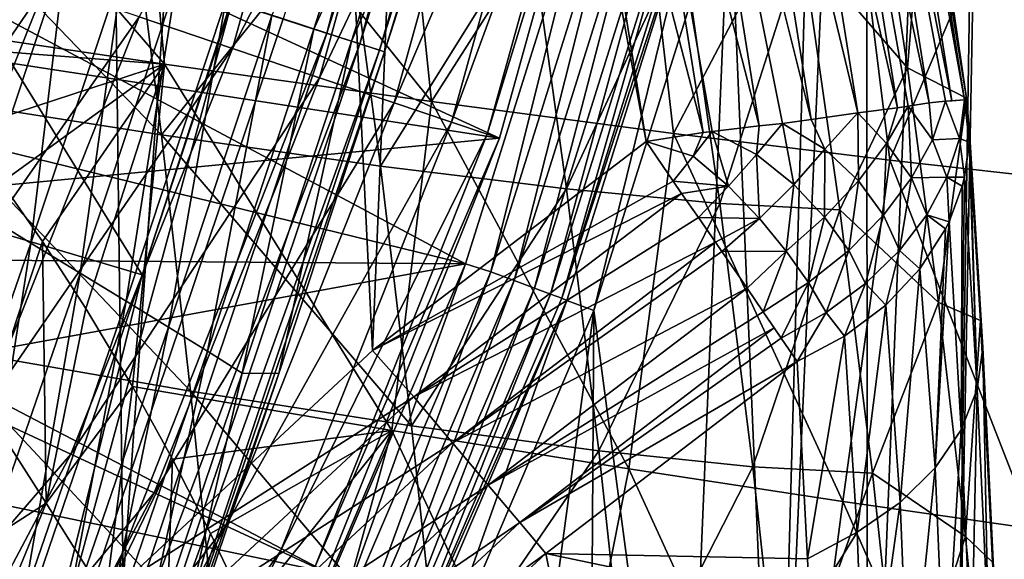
# Model space of a CAD drawing. Header units: metres. Extents: x -25 to 25, y -125 to 22.
# Tile 530 of 552: x 16.72 to 21.29, y -8.33 to -5.83. Entities that reach past the tile are written whole.
import ezdxf

# ---------------------------------------------------------------- set-up
doc = ezdxf.new("R2010")
doc.units = ezdxf.units.M
doc.layers.add('solid_500465_01', color=7, linetype='CONTINUOUS')

msp = doc.modelspace()

# ---------------------------------------------------------------- linework, layer by layer
at = {"layer": 'solid_500465_01'}
for points in [[(16.153421, -9.634692, 3.5), (17.048012, 4.230071, 3.5), (16.02803, 6.74766, 3.5)], [(21.31069, 5.873079), (20.654087, -10.450512), (20.648144, -1.04473)], [(21.31069, 5.873079), (21.050611, -10.635806), (20.654087, -10.450512)], [(21.31069, 5.873079), (21.358633, 5.738719), (21.050611, -10.635806)], [(21.358633, 5.738719), (21.40584, -10.884295), (21.050611, -10.635806)], [(16.153421, -9.634692, 3.5), (17.204086, -8.443789, 3.5), (17.048012, 4.230071, 3.5)], [(17.204086, -8.443789, 3.5), (17.916731, 1.651341, 3.5), (17.048012, 4.230071, 3.5)], [(17.204086, -8.443789, 3.5), (18.360912, -7.36732, 3.5), (17.916731, 1.651341, 3.5)], [(18.360912, -7.36732, 3.5), (18.625162, -0.972686, 3.5), (17.916731, 1.651341, 3.5)], [(18.360912, -7.36732, 3.5), (19.628696, -6.399317, 3.5), (18.625162, -0.972686, 3.5)], [(19.628696, -6.399317, 3.5), (19.179216, -3.600245, 3.5), (18.625162, -0.972686, 3.5)], [(20.234377, -10.338587), (20.435833, -3.13319), (20.648144, -1.04473)], [(20.654087, -10.450512), (20.234377, -10.338587), (20.648144, -1.04473)], [(17.945881, -5.830972, 92.751945), (18.148813, -5.896909, 92.584671), (19.21163, -1.78994, 92.753555)], [(18.148813, -5.896909, 92.584671), (19.418556, -1.85311, 92.585922), (19.21163, -1.78994, 92.753555)], [(18.148813, -5.896909, 92.584671), (18.301554, -5.946537, 92.366226), (19.418556, -1.85311, 92.585922)], [(18.301554, -5.946537, 92.366226), (19.574268, -1.900743, 92.365906), (19.418556, -1.85311, 92.585922)], [(18.301554, -5.946537, 92.366226), (18.392872, -5.976208, 92.112671), (19.574268, -1.900743, 92.365906)], [(18.392872, -5.976208, 92.112671), (19.667099, -1.929271, 92.109962), (19.574268, -1.900743, 92.365906)], [(18.392872, -5.976208, 92.112671), (18.416349, -5.982845, 91.842697), (19.667099, -1.929271, 92.109962)], [(19.667099, -1.929271, 92.109962), (18.416349, -5.982845, 91.842697), (18.894672, -4.4935, 91.842155)], [(20.234377, -10.338587), (20.015066, -5.179925), (20.435833, -3.13319)], [(14.195746, -6.097918, 93.622917), (17.292538, -7.016636, 92.855782), (15.065192, -3.412533, 93.623566)], [(17.292538, -7.016636, 92.855782), (18.117012, -4.478889, 92.855789), (15.065192, -3.412533, 93.623566)], [(20.598642, -3.413528, 4.546139), (20.495693, -3.432564, 4.296871), (21.044899, -6.209873, 4.543399)], [(20.65592, -3.402937, 4.810153), (20.598642, -3.413528, 4.546139), (21.103848, -6.206538, 4.808247)], [(20.598642, -3.413528, 4.546139), (21.044899, -6.209873, 4.543399), (21.103848, -6.206538, 4.808247)], [(20.65592, -3.402937, 4.810153), (21.113289, -6.19878, 5.075973), (20.931267, -4.953776, 5.078601)], [(20.65592, -3.402937, 4.810153), (21.103848, -6.206538, 4.808247), (21.113289, -6.19878, 5.075973)], [(20.350416, -3.459426, 4.070445), (20.167532, -3.493243, 3.874218), (20.794243, -6.242978, 4.068839)], [(20.495693, -3.432564, 4.296871), (20.350416, -3.459426, 4.070445), (20.94002, -6.220536, 4.293976)], [(20.350416, -3.459426, 4.070445), (20.843569, -6.235677, 4.135529), (20.94002, -6.220536, 4.293976)], [(20.350416, -3.459426, 4.070445), (20.794243, -6.242978, 4.068839), (20.843569, -6.235677, 4.135529)], [(20.495693, -3.432564, 4.296871), (21.016844, -6.211384, 4.463595), (21.044899, -6.209873, 4.543399)], [(20.495693, -3.432564, 4.296871), (20.94002, -6.220536, 4.293976), (21.016844, -6.211384, 4.463595)], [(20.167532, -3.493243, 3.874218), (19.95298, -3.532914, 3.714564), (20.609163, -6.265717, 3.872686)], [(20.167532, -3.493243, 3.874218), (20.609163, -6.265717, 3.872686), (20.794243, -6.242978, 4.068839)], [(19.95298, -3.532914, 3.714564), (19.713732, -3.577153, 3.596669), (20.394083, -6.297406, 3.713999)], [(19.95298, -3.532914, 3.714564), (20.394083, -6.297406, 3.713999), (20.609163, -6.265717, 3.872686)], [(19.892397, -6.357546, 3.523952), (19.179216, -3.600245, 3.5), (19.628696, -6.399317, 3.5)], [(19.45756, -3.62452, 3.524365), (19.179216, -3.600245, 3.5), (19.892397, -6.357546, 3.523952)], [(19.713732, -3.577153, 3.596669), (19.45756, -3.62452, 3.524365), (20.152103, -6.326859, 3.59615)], [(19.713732, -3.577153, 3.596669), (20.260599, -6.315, 3.642211), (20.394083, -6.297406, 3.713999)], [(19.713732, -3.577153, 3.596669), (20.152103, -6.326859, 3.59615), (20.260599, -6.315, 3.642211)], [(19.45756, -3.62452, 3.524365), (19.934834, -6.352025, 3.532334), (20.152103, -6.326859, 3.59615)], [(19.45756, -3.62452, 3.524365), (19.892397, -6.357546, 3.523952), (19.934834, -6.352025, 3.532334)], [(17.277906, -5.821605, 1.764998), (17.711157, -5.967584, 1.704139), (18.252542, -4.017689, 1.704139)], [(18.252542, -4.017689, 1.704139), (17.711157, -5.967584, 1.704139), (18.668394, -4.109224, 1.526915)], [(17.711157, -5.967584, 1.704139), (18.114674, -6.103544, 1.526915), (18.668394, -4.109224, 1.526915)], [(18.668394, -4.109224, 1.526915), (18.114674, -6.103544, 1.526915), (19.025208, -4.187765, 1.245427)], [(18.114674, -6.103544, 1.526915), (18.460905, -6.220203, 1.245427), (19.025208, -4.187765, 1.245427)], [(19.025208, -4.187765, 1.245427), (18.460905, -6.220203, 1.245427), (19.298618, -4.247947, 0.878896)], [(18.460905, -6.220203, 1.245427), (18.726204, -6.309593, 0.878896), (19.298618, -4.247947, 0.878896)], [(19.298618, -4.247947, 0.878896), (18.726204, -6.309593, 0.878896), (19.469955, -4.285661, 0.452351)], [(18.726204, -6.309593, 0.878896), (18.89246, -6.365611, 0.452351), (19.469955, -4.285661, 0.452351)], [(19.469955, -4.285661, 0.452351), (18.89246, -6.365611, 0.452351), (19.527302, -4.298648)], [(18.948343, -6.38393), (15.719641, -4.897781), (19.527302, -4.298648)], [(18.89246, -6.365611, 0.452351), (18.948343, -6.38393), (19.527302, -4.298648)], [(15.934351, -4.347867, 37.777985), (16.038872, -5.838333, 37.782082), (17.395914, -6.040992, 34.799591)], [(17.258335, -4.499207, 34.800419), (15.934351, -4.347867, 37.777985), (17.395914, -6.040992, 34.799591)], [(18.562805, -4.393179, 85.392097), (18.088444, -5.878299, 85.395561), (17.893559, -5.815423, 82.236961)], [(18.562805, -4.393179, 85.392097), (18.752005, -4.406535, 88.591301), (18.088444, -5.878299, 85.395561)], [(18.752005, -4.406535, 88.591301), (18.262922, -5.934509, 88.594681), (18.088444, -5.878299, 85.395561)], [(18.752005, -4.406535, 88.591301), (18.894672, -4.4935, 91.842155), (18.262922, -5.934509, 88.594681)], [(17.258335, -4.499207, 34.800419), (17.395914, -6.040992, 34.799591), (18.634214, -6.213162, 31.782885)], [(18.470522, -4.6319, 31.783176), (17.258335, -4.499207, 34.800419), (18.634214, -6.213162, 31.782885)], [(17.292538, -7.016636, 92.855782), (17.707964, -5.752676, 92.855751), (18.117012, -4.478889, 92.855789)], [(18.894672, -4.4935, 91.842155), (18.416349, -5.982845, 91.842697), (18.262922, -5.934509, 88.594681)], [(19.569414, -4.745911, 28.729685), (18.470522, -4.6319, 31.783176), (18.634214, -6.213162, 31.782885)], [(19.569414, -4.745911, 28.729685), (18.634214, -6.213162, 31.782885), (19.755358, -6.361326, 28.729757)], [(20.553539, -4.841162, 25.643385), (19.569414, -4.745911, 28.729685), (19.755358, -6.361326, 28.729757)], [(20.553539, -4.841162, 25.643385), (19.755358, -6.361326, 28.729757), (20.757835, -6.485318, 25.643667)], [(21.421431, -4.917573, 22.527714), (20.553539, -4.841162, 25.643385), (20.757835, -6.485318, 25.643667)], [(18.948343, -6.38393), (15.39484, -5.838656), (15.719641, -4.897781)], [(21.421431, -4.917573, 22.527714), (20.757835, -6.485318, 25.643667), (21.640137, -6.584977, 22.528074)], [(20.352001, -5.492749, 12.11065), (20.675688, -4.969152, 8.58369), (20.839678, -6.05744, 8.586574)], [(20.839678, -6.05744, 8.586574), (20.675688, -4.969152, 8.58369), (20.931267, -4.953776, 5.078601)], [(20.839678, -6.05744, 8.586574), (20.931267, -4.953776, 5.078601), (21.113289, -6.19878, 5.075973)], [(17.381687, -6.368523, 25.966784), (16.217064, -6.18589, 29.345766), (16.082617, -5.01845, 29.359848)], [(17.231995, -5.179569, 25.978111), (17.381687, -6.368523, 25.966784), (16.082617, -5.01845, 29.359848)], [(15.632373, -5.278556, 2), (19.40147, -5.023852, 2), (18.791958, -6.966098, 2)], [(18.908554, -7.002959, 1.984921), (18.791958, -6.966098, 2), (19.40147, -5.023852, 2)], [(19.520018, -5.054083, 1.984921), (18.908554, -7.002959, 1.984921), (19.40147, -5.023852, 2)], [(19.016479, -7.04293, 1.940286), (18.908554, -7.002959, 1.984921), (19.520018, -5.054083, 1.984921)], [(19.631433, -5.08293, 1.940286), (19.016479, -7.04293, 1.940286), (19.520018, -5.054083, 1.984921)], [(19.110859, -7.077885, 1.868816), (19.016479, -7.04293, 1.940286), (19.631433, -5.08293, 1.940286)], [(19.728867, -5.108157, 1.868816), (19.110859, -7.077885, 1.868816), (19.631433, -5.08293, 1.940286)], [(19.185946, -7.105694, 1.774866), (19.110859, -7.077885, 1.868816), (19.728867, -5.108157, 1.868816)], [(19.806379, -5.128227, 1.774866), (19.185946, -7.105694, 1.774866), (19.728867, -5.108157, 1.868816)], [(19.237158, -7.12466, 1.664162), (19.185946, -7.105694, 1.774866), (19.806379, -5.128227, 1.774866)], [(19.859247, -5.141915, 1.664162), (19.237158, -7.12466, 1.664162), (19.806379, -5.128227, 1.774866)], [(19.859247, -5.141915, 1.664162), (19.883574, -5.150953, 1.543578), (19.237158, -7.12466, 1.664162)], [(19.237158, -7.12466, 1.664162), (19.883574, -5.150953, 1.543578), (19.260323, -7.136442, 1.543578)], [(19.260323, -7.136442, 1.543578), (19.883574, -5.150953, 1.543578), (19.386873, -7.182775)], [(19.883574, -5.150953, 1.543578), (20.015066, -5.179925), (19.386873, -7.182775)], [(18.23535, -5.307296, 22.557417), (17.381687, -6.368523, 25.966784), (17.231995, -5.179569, 25.978111)], [(19.799999, -10.3), (19.386873, -7.182775), (20.015066, -5.179925)], [(20.234377, -10.338587), (19.799999, -10.3), (20.015066, -5.179925)], [(15.323942, -6.117633, 2), (15.632373, -5.278556, 2), (18.791958, -6.966098, 2)], [(18.23535, -5.307296, 22.557417), (18.396654, -6.512685, 22.548927), (17.381687, -6.368523, 25.966784)], [(19.090557, -5.401982, 19.1024), (18.396654, -6.512685, 22.548927), (18.23535, -5.307296, 22.557417)], [(16.661728, -5.41684, 66.605972), (16.939831, -5.506949, 69.734352), (16.534752, -6.721776, 69.732681)], [(19.090557, -5.401982, 19.1024), (19.259846, -6.618543, 19.096853), (18.396654, -6.512685, 22.548927)], [(19.796413, -5.463796, 15.618321), (19.259846, -6.618543, 19.096853), (19.090557, -5.401982, 19.1024)], [(19.796413, -5.463796, 15.618321), (19.970085, -6.686138, 15.615849), (19.259846, -6.618543, 19.096853)], [(20.352001, -5.492749, 12.11065), (19.970085, -6.686138, 15.615849), (19.796413, -5.463796, 15.618321)], [(16.939831, -5.506949, 69.734352), (16.777029, -6.86974, 72.858742), (16.534752, -6.721776, 69.732681)], [(16.939831, -5.506949, 69.734352), (17.202206, -5.591905, 72.860756), (16.777029, -6.86974, 72.858742)], [(20.352001, -5.492749, 12.11065), (20.526491, -6.715385, 12.1114), (19.970085, -6.686138, 15.615849)], [(20.352001, -5.492749, 12.11065), (20.839678, -6.05744, 8.586574), (20.526491, -6.715385, 12.1114)], [(16.440552, -5.539467, 1.529227), (15.745255, -7.28453, 1.529227), (16.844507, -5.675575, 1.705337)], [(17.202206, -5.591905, 72.860756), (17.004883, -7.00887, 75.981033), (16.777029, -6.86974, 72.858742)], [(17.202206, -5.591905, 72.860756), (17.448977, -5.67175, 75.983452), (17.004883, -7.00887, 75.981033)], [(15.745255, -7.28453, 1.529227), (16.132126, -7.463516, 1.705337), (16.844507, -5.675575, 1.705337)], [(16.844507, -5.675575, 1.705337), (16.132126, -7.463516, 1.705337), (17.277906, -5.821605, 1.764998)], [(17.448977, -5.67175, 75.983452), (17.218067, -7.139088, 79.101639), (17.004883, -7.00887, 75.981033)], [(17.448977, -5.67175, 75.983452), (17.67988, -5.746403, 79.10453), (17.218067, -7.139088, 79.101639)], [(17.67988, -5.746403, 79.10453), (17.415285, -7.260004, 82.233658), (17.218067, -7.139088, 79.101639)], [(17.67988, -5.746403, 79.10453), (17.893559, -5.815423, 82.236961), (17.415285, -7.260004, 82.233658)], [(16.594578, -9.844183, 92.753113), (17.707964, -5.752676, 92.855751), (17.292538, -7.016636, 92.855782)], [(16.594578, -9.844183, 92.753113), (17.945881, -5.830972, 92.751945), (17.707964, -5.752676, 92.855751)], [(18.948343, -6.38393), (15.014316, -6.757694), (15.39484, -5.838656)], [(17.395914, -6.040992, 34.799591), (16.038872, -5.838333, 37.782082), (16.129972, -5.942753, 37.603954)], [(16.132126, -7.463516, 1.705337), (16.547197, -7.655549, 1.764998), (17.277906, -5.821605, 1.764998)], [(17.277906, -5.821605, 1.764998), (16.547197, -7.655549, 1.764998), (17.711157, -5.967584, 1.704139)], [(16.594578, -9.844183, 92.753113), (18.148813, -5.896909, 92.584671), (17.945881, -5.830972, 92.751945)], [(17.893559, -5.815423, 82.236961), (17.595041, -7.371165, 85.392021), (17.415285, -7.260004, 82.233658)], [(17.893559, -5.815423, 82.236961), (18.088444, -5.878299, 85.395561), (17.595041, -7.371165, 85.392021)], [(18.088444, -5.878299, 85.395561), (17.755798, -7.472093, 88.591217), (17.595041, -7.371165, 85.392021)], [(18.088444, -5.878299, 85.395561), (18.262922, -5.934509, 88.594681), (17.755798, -7.472093, 88.591217)], [(16.594578, -9.844183, 92.753113), (16.799046, -9.91468, 92.585464), (18.148813, -5.896909, 92.584671)], [(16.799046, -9.91468, 92.585464), (18.301554, -5.946537, 92.366226), (18.148813, -5.896909, 92.584671)], [(17.395914, -6.040992, 34.799591), (16.129972, -5.942753, 37.603954), (16.45912, -6.346898, 36.958389)], [(16.547197, -7.655549, 1.764998), (16.962124, -7.847515, 1.704139), (17.711157, -5.967584, 1.704139)], [(16.799046, -9.91468, 92.585464), (16.952896, -9.967631, 92.365524), (18.301554, -5.946537, 92.366226)], [(16.952896, -9.967631, 92.365524), (18.392872, -5.976208, 92.112671), (18.301554, -5.946537, 92.366226)], [(16.952896, -9.967631, 92.365524), (17.044661, -9.999088, 92.109741), (18.392872, -5.976208, 92.112671)], [(17.711157, -5.967584, 1.704139), (16.962124, -7.847515, 1.704139), (18.114674, -6.103544, 1.526915)], [(17.044661, -9.999088, 92.109741), (18.416349, -5.982845, 91.842697), (18.392872, -5.976208, 92.112671)], [(18.262922, -5.934509, 88.594681), (17.926344, -7.473635, 91.842155), (17.755798, -7.472093, 88.591217)], [(18.262922, -5.934509, 88.594681), (18.416349, -5.982845, 91.842697), (17.926344, -7.473635, 91.842155)], [(17.044661, -9.999088, 92.109741), (17.926344, -7.473635, 91.842155), (18.416349, -5.982845, 91.842697)], [(17.395914, -6.040992, 34.799591), (16.45912, -6.346898, 36.958389), (16.639908, -6.58936, 36.602818)], [(17.395914, -6.040992, 34.799591), (16.639908, -6.58936, 36.602818), (16.829924, -6.862135, 36.228634)], [(17.395914, -6.040992, 34.799591), (16.829924, -6.862135, 36.228634), (17.031113, -7.173516, 35.832226)], [(17.395914, -6.040992, 34.799591), (17.031113, -7.173516, 35.832226), (17.247343, -7.534126, 35.40575)], [(17.395914, -6.040992, 34.799591), (17.247343, -7.534126, 35.40575), (18.449957, -7.73777, 32.599232)], [(18.634214, -6.213162, 31.782885), (17.395914, -6.040992, 34.799591), (18.449957, -7.73777, 32.599232)], [(20.526491, -6.715385, 12.1114), (20.839678, -6.05744, 8.586574), (20.984116, -7.14444, 8.590977)], [(20.984116, -7.14444, 8.590977), (20.839678, -6.05744, 8.586574), (21.113289, -6.19878, 5.075973)], [(16.354862, -9.761413, 92.856277), (17.292538, -7.016636, 92.855782), (14.195746, -6.097918, 93.622917)], [(16.962124, -7.847515, 1.704139), (17.348576, -8.026306, 1.526915), (18.114674, -6.103544, 1.526915)], [(18.114674, -6.103544, 1.526915), (17.348576, -8.026306, 1.526915), (18.460905, -6.220203, 1.245427)], [(14.971159, -6.935887, 2), (15.323942, -6.117633, 2), (18.791958, -6.966098, 2)], [(17.516611, -7.555973, 25.956886), (16.339083, -7.352456, 29.333181), (16.217064, -6.18589, 29.345766)], [(17.381687, -6.368523, 25.966784), (17.516611, -7.555973, 25.956886), (16.217064, -6.18589, 29.345766)], [(21.178419, -7.227732, 6.224976), (20.984116, -7.14444, 8.590977), (21.113289, -6.19878, 5.075973)], [(21.016844, -6.211384, 4.463595), (21.08045, -6.385693, 4.622869), (21.103848, -6.206538, 4.808247)], [(21.044899, -6.209873, 4.543399), (21.016844, -6.211384, 4.463595), (21.103848, -6.206538, 4.808247)], [(21.103848, -6.206538, 4.808247), (21.08045, -6.385693, 4.622869), (21.126175, -6.402692, 4.913115)], [(21.103848, -6.206538, 4.808247), (21.127216, -6.350801, 4.954315), (21.113289, -6.19878, 5.075973)], [(21.103848, -6.206538, 4.808247), (21.126175, -6.402692, 4.913115), (21.127216, -6.350801, 4.954315)], [(21.189842, -7.353255, 6.068226), (21.178419, -7.227732, 6.224976), (21.113289, -6.19878, 5.075973)], [(21.189842, -7.353255, 6.068226), (21.113289, -6.19878, 5.075973), (21.127216, -6.350801, 4.954315)], [(17.348576, -8.026306, 1.526915), (17.680162, -8.179714, 1.245427), (18.460905, -6.220203, 1.245427)], [(18.460905, -6.220203, 1.245427), (17.680162, -8.179714, 1.245427), (18.726204, -6.309593, 0.878896)], [(18.634214, -6.213162, 31.782885), (18.449957, -7.73777, 32.599232), (19.547993, -7.915235, 29.759033)], [(19.755358, -6.361326, 28.729757), (18.634214, -6.213162, 31.782885), (19.547993, -7.915235, 29.759033)], [(20.794243, -6.242978, 4.068839), (20.609163, -6.265717, 3.872686), (20.742777, -6.408973, 3.995643)], [(20.843569, -6.235677, 4.135529), (20.742777, -6.408973, 3.995643), (20.859379, -6.567913, 4.159169)], [(20.794243, -6.242978, 4.068839), (20.742777, -6.408973, 3.995643), (20.843569, -6.235677, 4.135529)], [(20.94002, -6.220536, 4.293976), (20.843569, -6.235677, 4.135529), (20.956537, -6.390962, 4.302311)], [(20.843569, -6.235677, 4.135529), (20.859379, -6.567913, 4.159169), (20.956537, -6.390962, 4.302311)], [(20.94002, -6.220536, 4.293976), (20.956537, -6.390962, 4.302311), (21.016844, -6.211384, 4.463595)], [(21.016844, -6.211384, 4.463595), (20.956537, -6.390962, 4.302311), (21.08045, -6.385693, 4.622869)], [(20.394083, -6.297406, 3.713999), (20.260599, -6.315, 3.642211), (20.456287, -6.434006, 3.749443)], [(20.394083, -6.297406, 3.713999), (20.456287, -6.434006, 3.749443), (20.609163, -6.265717, 3.872686)], [(20.609163, -6.265717, 3.872686), (20.456287, -6.434006, 3.749443), (20.612276, -6.58142, 3.882229)], [(20.609163, -6.265717, 3.872686), (20.612276, -6.58142, 3.882229), (20.742777, -6.408973, 3.995643)], [(17.680162, -8.179714, 1.245427), (17.934244, -8.297265, 0.878896), (18.726204, -6.309593, 0.878896)], [(18.726204, -6.309593, 0.878896), (17.934244, -8.297265, 0.878896), (18.89246, -6.365611, 0.452351)], [(20.152103, -6.326859, 3.59615), (19.934834, -6.352025, 3.532334), (20.139664, -6.459866, 3.591012)], [(20.260599, -6.315, 3.642211), (20.139664, -6.459866, 3.591012), (20.313177, -6.597507, 3.680073)], [(20.152103, -6.326859, 3.59615), (20.139664, -6.459866, 3.591012), (20.260599, -6.315, 3.642211)], [(20.260599, -6.315, 3.642211), (20.313177, -6.597507, 3.680073), (20.456287, -6.434006, 3.749443)], [(18.147257, -8.394939), (15.014316, -6.757694), (18.948343, -6.38393)], [(18.540972, -7.716109, 22.541861), (17.516611, -7.555973, 25.956886), (17.381687, -6.368523, 25.966784)], [(18.396654, -6.512685, 22.548927), (18.540972, -7.716109, 22.541861), (17.381687, -6.368523, 25.966784)], [(17.934244, -8.297265, 0.878896), (18.093468, -8.37093, 0.452351), (18.89246, -6.365611, 0.452351)], [(18.89246, -6.365611, 0.452351), (18.093468, -8.37093, 0.452351), (18.948343, -6.38393)], [(18.093468, -8.37093, 0.452351), (18.147257, -8.394939), (18.948343, -6.38393)], [(19.755358, -6.361326, 28.729757), (19.547993, -7.915235, 29.759033), (20.539808, -8.067237, 26.888992)], [(19.892397, -6.357546, 3.523952), (19.628696, -6.399317, 3.5), (19.846968, -6.466394, 3.517482)], [(20.757835, -6.485318, 25.643667), (19.755358, -6.361326, 28.729757), (20.539808, -8.067237, 26.888992)], [(19.934834, -6.352025, 3.532334), (19.846968, -6.466394, 3.517482), (20.011156, -6.606547, 3.564458)], [(19.892397, -6.357546, 3.523952), (19.846968, -6.466394, 3.517482), (19.934834, -6.352025, 3.532334)], [(19.934834, -6.352025, 3.532334), (20.011156, -6.606547, 3.564458), (20.139664, -6.459866, 3.591012)], [(20.956537, -6.390962, 4.302311), (21.02302, -6.564113, 4.472073), (21.08045, -6.385693, 4.622869)], [(21.08045, -6.385693, 4.622869), (21.02302, -6.564113, 4.472073), (21.10424, -6.563839, 4.786218)], [(21.08045, -6.385693, 4.622869), (21.10424, -6.563839, 4.786218), (21.126175, -6.402692, 4.913115)], [(21.127216, -6.350801, 4.954315), (21.126175, -6.402692, 4.913115), (21.163786, -7.54671, 5.878314)], [(21.189842, -7.353255, 6.068226), (21.127216, -6.350801, 4.954315), (21.163786, -7.54671, 5.878314)], [(19.754066, -6.583173, 3.516598), (19.628696, -6.399317, 3.5), (18.360912, -7.36732, 3.5)], [(19.846968, -6.466394, 3.517482), (19.628696, -6.399317, 3.5), (19.754066, -6.583173, 3.516598)], [(20.456287, -6.434006, 3.749443), (20.313177, -6.597507, 3.680073), (20.455708, -6.749042, 3.79844)], [(20.456287, -6.434006, 3.749443), (20.455708, -6.749042, 3.79844), (20.612276, -6.58142, 3.882229)], [(20.742777, -6.408973, 3.995643), (20.612276, -6.58142, 3.882229), (20.728725, -6.740275, 4.038913)], [(20.742777, -6.408973, 3.995643), (20.728725, -6.740275, 4.038913), (20.859379, -6.567913, 4.159169)], [(20.956537, -6.390962, 4.302311), (20.859379, -6.567913, 4.159169), (21.02302, -6.564113, 4.472073)], [(21.126175, -6.402692, 4.913115), (21.10424, -6.563839, 4.786218), (21.163786, -7.54671, 5.878314)], [(19.846968, -6.466394, 3.517482), (19.754066, -6.583173, 3.516598), (20.011156, -6.606547, 3.564458)], [(20.139664, -6.459866, 3.591012), (20.011156, -6.606547, 3.564458), (20.154242, -6.756425, 3.641222)], [(20.139664, -6.459866, 3.591012), (20.154242, -6.756425, 3.641222), (20.313177, -6.597507, 3.680073)], [(19.259846, -6.618543, 19.096853), (18.540972, -7.716109, 22.541861), (18.396654, -6.512685, 22.548927)], [(20.757835, -6.485318, 25.643667), (20.539808, -8.067237, 26.888992), (21.424141, -8.193576, 23.991934)], [(21.640137, -6.584977, 22.528074), (20.757835, -6.485318, 25.643667), (21.424141, -8.193576, 23.991934)], [(20.859379, -6.567913, 4.159169), (20.728725, -6.740275, 4.038913), (20.802971, -6.903757, 4.214747)], [(20.859379, -6.567913, 4.159169), (20.802971, -6.903757, 4.214747), (20.929728, -6.738294, 4.334857)], [(20.859379, -6.567913, 4.159169), (20.929728, -6.738294, 4.334857), (21.02302, -6.564113, 4.472073)], [(21.02302, -6.564113, 4.472073), (20.929728, -6.738294, 4.334857), (21.032625, -6.771456, 4.625167)], [(21.02302, -6.564113, 4.472073), (21.093622, -6.606511, 4.752886), (21.10424, -6.563839, 4.786218)], [(21.02302, -6.564113, 4.472073), (21.032625, -6.771456, 4.625167), (21.093622, -6.606511, 4.752886)], [(21.10424, -6.563839, 4.786218), (21.093622, -6.606511, 4.752886), (21.089182, -7.734976, 5.696216)], [(21.163786, -7.54671, 5.878314), (21.10424, -6.563839, 4.786218), (21.089182, -7.734976, 5.696216)], [(16.571424, -7.644464, 36.820217), (16.829924, -6.862135, 36.228634), (16.639908, -6.58936, 36.602818)], [(19.754066, -6.583173, 3.516598), (18.360912, -7.36732, 3.5), (19.792776, -6.639292, 3.52844)], [(20.011156, -6.606547, 3.564458), (19.754066, -6.583173, 3.516598), (19.792776, -6.639292, 3.52844)], [(20.011156, -6.606547, 3.564458), (19.792776, -6.639292, 3.52844), (19.870813, -6.751757, 3.562236)], [(20.011156, -6.606547, 3.564458), (19.870813, -6.751757, 3.562236), (20.154242, -6.756425, 3.641222)], [(20.313177, -6.597507, 3.680073), (20.154242, -6.756425, 3.641222), (20.277222, -6.907394, 3.746495)], [(20.313177, -6.597507, 3.680073), (20.277222, -6.907394, 3.746495), (20.455708, -6.749042, 3.79844)], [(20.612276, -6.58142, 3.882229), (20.455708, -6.749042, 3.79844), (20.568129, -6.903357, 3.944816)], [(20.612276, -6.58142, 3.882229), (20.568129, -6.903357, 3.944816), (20.728725, -6.740275, 4.038913)], [(21.093622, -6.606511, 4.752886), (21.032625, -6.771456, 4.625167), (21.089182, -7.734976, 5.696216)], [(19.792776, -6.639292, 3.52844), (18.360912, -7.36732, 3.5), (18.55183, -7.582371, 3.527906)], [(19.259846, -6.618543, 19.096853), (19.410067, -7.832863, 19.092785), (18.540972, -7.716109, 22.541861)], [(19.870813, -6.751757, 3.562236), (19.792776, -6.639292, 3.52844), (18.55183, -7.582371, 3.527906)], [(19.970085, -6.686138, 15.615849), (19.410067, -7.832863, 19.092785), (19.259846, -6.618543, 19.096853)], [(19.970085, -6.686138, 15.615849), (20.122755, -7.906163, 15.614952), (19.410067, -7.832863, 19.092785)], [(20.526491, -6.715385, 12.1114), (20.122755, -7.906163, 15.614952), (19.970085, -6.686138, 15.615849)], [(16.534752, -6.721776, 69.732681), (16.777029, -6.86974, 72.858742), (16.336273, -8.137199, 72.856941)], [(19.870813, -6.751757, 3.562236), (18.55183, -7.582371, 3.527906), (19.949776, -6.865031, 3.610749)], [(20.154242, -6.756425, 3.641222), (19.870813, -6.751757, 3.562236), (19.949776, -6.865031, 3.610749)], [(20.526491, -6.715385, 12.1114), (20.6782, -7.935841, 12.113866), (20.122755, -7.906163, 15.614952)], [(20.455708, -6.749042, 3.79844), (20.277222, -6.907394, 3.746495), (20.381964, -7.05272, 3.87944)], [(20.455708, -6.749042, 3.79844), (20.381964, -7.05272, 3.87944), (20.568129, -6.903357, 3.944816)], [(20.526491, -6.715385, 12.1114), (20.984116, -7.14444, 8.590977), (20.6782, -7.935841, 12.113866)], [(20.728725, -6.740275, 4.038913), (20.568129, -6.903357, 3.944816), (20.646011, -7.056245, 4.114835)], [(20.728725, -6.740275, 4.038913), (20.646011, -7.056245, 4.114835), (20.802971, -6.903757, 4.214747)], [(20.929728, -6.738294, 4.334857), (20.802971, -6.903757, 4.214747), (20.897484, -6.989309, 4.459548)], [(20.929728, -6.738294, 4.334857), (20.897484, -6.989309, 4.459548), (21.016611, -6.804055, 4.600147)], [(20.929728, -6.738294, 4.334857), (21.016611, -6.804055, 4.600147), (21.032625, -6.771456, 4.625167)], [(18.147257, -8.394939), (14.579109, -7.651213), (15.014316, -6.757694)], [(20.154242, -6.756425, 3.641222), (19.949776, -6.865031, 3.610749), (19.980213, -6.908808, 3.633671)], [(20.154242, -6.756425, 3.641222), (19.980213, -6.908808, 3.633671), (20.277222, -6.907394, 3.746495)], [(21.032625, -6.771456, 4.625167), (21.016611, -6.804055, 4.600147), (20.968489, -7.911848, 5.527932)], [(21.089182, -7.734976, 5.696216), (21.032625, -6.771456, 4.625167), (20.968489, -7.911848, 5.527932)], [(21.016611, -6.804055, 4.600147), (20.897484, -6.989309, 4.459548), (20.968489, -7.911848, 5.527932)], [(16.777029, -6.86974, 72.858742), (16.545906, -8.335149, 75.978554), (16.336273, -8.137199, 72.856941)], [(16.777029, -6.86974, 72.858742), (17.004883, -7.00887, 75.981033), (16.545906, -8.335149, 75.978554)], [(16.571424, -7.644464, 36.820217), (16.847916, -8.074827, 36.285843), (16.829924, -6.862135, 36.228634)], [(16.847916, -8.074827, 36.285843), (17.031113, -7.173516, 35.832226), (16.829924, -6.862135, 36.228634)], [(18.55183, -7.582371, 3.527906), (18.731272, -7.795175, 3.611028), (19.949776, -6.865031, 3.610749)], [(19.980213, -6.908808, 3.633671), (19.949776, -6.865031, 3.610749), (18.731272, -7.795175, 3.611028)], [(14.572304, -7.738198, 2), (14.971159, -6.935887, 2), (18.791958, -6.966098, 2)], [(20.096289, -7.078204, 3.746816), (19.980213, -6.908808, 3.633671), (18.731272, -7.795175, 3.611028)], [(20.277222, -6.907394, 3.746495), (19.980213, -6.908808, 3.633671), (20.096289, -7.078204, 3.746816)], [(20.277222, -6.907394, 3.746495), (20.096289, -7.078204, 3.746816), (20.171003, -7.187984, 3.84505)], [(20.277222, -6.907394, 3.746495), (20.171003, -7.187984, 3.84505), (20.381964, -7.05272, 3.87944)], [(20.568129, -6.903357, 3.944816), (20.381964, -7.05272, 3.87944), (20.462887, -7.191837, 4.037691)], [(20.568129, -6.903357, 3.944816), (20.462887, -7.191837, 4.037691), (20.646011, -7.056245, 4.114835)], [(20.802971, -6.903757, 4.214747), (20.646011, -7.056245, 4.114835), (20.739866, -7.15665, 4.335356)], [(20.802971, -6.903757, 4.214747), (20.739866, -7.15665, 4.335356), (20.897484, -6.989309, 4.459548)], [(14.572304, -7.738198, 2), (18.791958, -6.966098, 2), (17.992136, -8.828191, 2)], [(18.103062, -8.879976, 1.984921), (17.992136, -8.828191, 2), (18.791958, -6.966098, 2)], [(18.908554, -7.002959, 1.984921), (18.103062, -8.879976, 1.984921), (18.791958, -6.966098, 2)], [(16.594578, -9.844183, 92.753113), (17.292538, -7.016636, 92.855782), (16.354862, -9.761413, 92.856277)], [(17.004883, -7.00887, 75.981033), (16.742027, -8.520426, 79.098335), (16.545906, -8.335149, 75.978554)], [(17.004883, -7.00887, 75.981033), (17.218067, -7.139088, 79.101639), (16.742027, -8.520426, 79.098335)], [(18.20639, -8.93066, 1.940286), (18.103062, -8.879976, 1.984921), (18.908554, -7.002959, 1.984921)], [(19.016479, -7.04293, 1.940286), (18.20639, -8.93066, 1.940286), (18.908554, -7.002959, 1.984921)], [(20.897484, -6.989309, 4.459548), (20.739866, -7.15665, 4.335356), (20.805683, -8.071495, 5.379012)], [(20.968489, -7.911848, 5.527932), (20.897484, -6.989309, 4.459548), (20.805683, -8.071495, 5.379012)], [(18.296751, -8.974984, 1.868816), (18.20639, -8.93066, 1.940286), (19.016479, -7.04293, 1.940286)], [(19.110859, -7.077885, 1.868816), (18.296751, -8.974984, 1.868816), (19.016479, -7.04293, 1.940286)], [(20.381964, -7.05272, 3.87944), (20.171003, -7.187984, 3.84505), (20.254427, -7.309575, 3.985163)], [(20.381964, -7.05272, 3.87944), (20.254427, -7.309575, 3.985163), (20.462887, -7.191837, 4.037691)], [(20.646011, -7.056245, 4.114835), (20.462887, -7.191837, 4.037691), (20.548576, -7.300982, 4.231351)], [(20.646011, -7.056245, 4.114835), (20.548576, -7.300982, 4.231351), (20.739866, -7.15665, 4.335356)], [(18.368637, -9.010246, 1.774866), (18.296751, -8.974984, 1.868816), (19.110859, -7.077885, 1.868816)], [(19.185946, -7.105694, 1.774866), (18.368637, -9.010246, 1.774866), (19.110859, -7.077885, 1.868816)], [(18.417667, -9.034297, 1.664162), (18.368637, -9.010246, 1.774866), (19.185946, -7.105694, 1.774866)], [(19.237158, -7.12466, 1.664162), (18.417667, -9.034297, 1.664162), (19.185946, -7.105694, 1.774866)], [(18.731272, -7.795175, 3.611028), (18.89702, -7.991738, 3.746249), (20.096289, -7.078204, 3.746816)], [(20.171003, -7.187984, 3.84505), (20.096289, -7.078204, 3.746816), (18.89702, -7.991738, 3.746249)], [(17.218067, -7.139088, 79.101639), (16.92355, -8.692777, 82.229698), (16.742027, -8.520426, 79.098335)], [(17.218067, -7.139088, 79.101639), (17.415285, -7.260004, 82.233658), (16.92355, -8.692777, 82.229698)], [(19.237158, -7.12466, 1.664162), (19.260323, -7.136442, 1.543578), (18.417667, -9.034297, 1.664162)], [(18.417667, -9.034297, 1.664162), (19.260323, -7.136442, 1.543578), (18.439379, -9.048654, 1.543578)], [(18.439379, -9.048654, 1.543578), (19.260323, -7.136442, 1.543578), (18.56249, -9.103076)], [(19.260323, -7.136442, 1.543578), (19.386873, -7.182775), (18.56249, -9.103076)], [(20.739866, -7.15665, 4.335356), (20.548576, -7.300982, 4.231351), (20.606134, -8.208654, 5.254363)], [(20.805683, -8.071495, 5.379012), (20.739866, -7.15665, 4.335356), (20.606134, -8.208654, 5.254363)], [(20.6782, -7.935841, 12.113866), (20.984116, -7.14444, 8.590977), (21.109123, -8.229783, 8.596874)], [(21.178419, -7.227732, 6.224976), (21.109123, -8.229783, 8.596874), (20.984116, -7.14444, 8.590977)], [(16.847916, -8.074827, 36.285843), (17.247343, -7.534126, 35.40575), (17.031113, -7.173516, 35.832226)], [(18.945913, -10.450512), (18.56249, -9.103076), (19.386873, -7.182775)], [(20.171003, -7.187984, 3.84505), (18.89702, -7.991738, 3.746249), (20.221992, -7.262433, 3.926207)], [(19.365623, -10.338587), (18.945913, -10.450512), (19.386873, -7.182775)], [(19.799999, -10.3), (19.365623, -10.338587), (19.386873, -7.182775)], [(20.171003, -7.187984, 3.84505), (20.221992, -7.262433, 3.926207), (20.254427, -7.309575, 3.985163)], [(20.462887, -7.191837, 4.037691), (20.254427, -7.309575, 3.985163), (20.329433, -7.41795, 4.150672)], [(20.462887, -7.191837, 4.037691), (20.329433, -7.41795, 4.150672), (20.548576, -7.300982, 4.231351)], [(21.178419, -7.227732, 6.224976), (21.233669, -8.348136, 7.23308), (21.109123, -8.229783, 8.596874)], [(21.244051, -8.470792, 7.066276), (21.233669, -8.348136, 7.23308), (21.178419, -7.227732, 6.224976)], [(21.244051, -8.470792, 7.066276), (21.178419, -7.227732, 6.224976), (21.189842, -7.353255, 6.068226)], [(17.415285, -7.260004, 82.233658), (17.089235, -8.851907, 85.387901), (16.92355, -8.692777, 82.229698)], [(17.415285, -7.260004, 82.233658), (17.595041, -7.371165, 85.392021), (17.089235, -8.851907, 85.387901)], [(18.89702, -7.991738, 3.746249), (19.042858, -8.164688, 3.928495), (20.221992, -7.262433, 3.926207)], [(20.254427, -7.309575, 3.985163), (20.221992, -7.262433, 3.926207), (19.042858, -8.164688, 3.928495)], [(20.548576, -7.300982, 4.231351), (20.329433, -7.41795, 4.150672), (20.377094, -8.332272, 5.171637)], [(20.606134, -8.208654, 5.254363), (20.548576, -7.300982, 4.231351), (20.377094, -8.332272, 5.171637)], [(20.254427, -7.309575, 3.985163), (19.042858, -8.164688, 3.928495), (20.329433, -7.41795, 4.150672)], [(17.636768, -8.741286, 25.948393), (16.448668, -8.517572, 29.322062), (16.339083, -7.352456, 29.333181)], [(17.516611, -7.555973, 25.956886), (17.636768, -8.741286, 25.948393), (16.339083, -7.352456, 29.333181)], [(17.595041, -7.371165, 85.392021), (17.237833, -8.997498, 88.587791), (17.089235, -8.851907, 85.387901)], [(18.55183, -7.582371, 3.527906), (18.360912, -7.36732, 3.5), (17.204086, -8.443789, 3.5)], [(17.595041, -7.371165, 85.392021), (17.755798, -7.472093, 88.591217), (17.237833, -8.997498, 88.587791)], [(21.189842, -7.353255, 6.068226), (21.163786, -7.54671, 5.878314), (21.214663, -8.642689, 6.857092)], [(21.244051, -8.470792, 7.066276), (21.189842, -7.353255, 6.068226), (21.214663, -8.642689, 6.857092)], [(19.042858, -8.164688, 3.928495), (19.163172, -8.307425, 4.150672), (20.329433, -7.41795, 4.150672)], [(20.377094, -8.332272, 5.171637), (20.329433, -7.41795, 4.150672), (19.163172, -8.307425, 4.150672)], [(17.044661, -9.999088, 92.109741), (17.391096, -9.063868, 91.839752), (17.926344, -7.473635, 91.842155)], [(17.755798, -7.472093, 88.591217), (17.391096, -9.063868, 91.839752), (17.237833, -8.997498, 88.587791)], [(17.755798, -7.472093, 88.591217), (17.926344, -7.473635, 91.842155), (17.391096, -9.063868, 91.839752)], [(16.847916, -8.074827, 36.285843), (17.122269, -8.514077, 35.754108), (17.247343, -7.534126, 35.40575)], [(17.122269, -8.514077, 35.754108), (17.432806, -7.870587, 35.040318), (17.247343, -7.534126, 35.40575)], [(18.449957, -7.73777, 32.599232), (17.247343, -7.534126, 35.40575), (17.432806, -7.870587, 35.040318)], [(18.668322, -8.916891, 22.536201), (17.636768, -8.741286, 25.948393), (17.516611, -7.555973, 25.956886)], [(18.540972, -7.716109, 22.541861), (18.668322, -8.916891, 22.536201), (17.516611, -7.555973, 25.956886)], [(21.163786, -7.54671, 5.878314), (21.089182, -7.734976, 5.696216), (21.136829, -8.809642, 6.656497)], [(21.214663, -8.642689, 6.857092), (21.163786, -7.54671, 5.878314), (21.136829, -8.809642, 6.656497)], [(18.55183, -7.582371, 3.527906), (17.204086, -8.443789, 3.5), (17.410206, -8.644924, 3.527906)], [(18.55183, -7.582371, 3.527906), (17.410206, -8.644924, 3.527906), (18.731272, -7.795175, 3.611028)], [(18.147257, -8.394939), (14.089991, -8.518589), (14.579109, -7.651213)], [(16.547197, -7.655549, 1.764998), (15.622486, -9.399738, 1.764998), (16.962124, -7.847515, 1.704139)], [(16.2572, -8.453913, 37.3424), (16.847916, -8.074827, 36.285843), (16.571424, -7.644464, 36.820217)], [(14.130808, -8.51825, 2), (14.572304, -7.738198, 2), (17.992136, -8.828191, 2)], [(18.449957, -7.73777, 32.599232), (17.432806, -7.870587, 35.040318), (17.609428, -8.215323, 34.692532)], [(18.449957, -7.73777, 32.599232), (17.609428, -8.215323, 34.692532), (17.779406, -8.573799, 34.358444)], [(18.449957, -7.73777, 32.599232), (17.779406, -8.573799, 34.358444), (17.938862, -8.937728, 34.045879)], [(18.449957, -7.73777, 32.599232), (17.938862, -8.937728, 34.045879), (18.046457, -9.200164, 33.835506)], [(18.449957, -7.73777, 32.599232), (18.046457, -9.200164, 33.835506), (19.247799, -9.433445, 30.903584)], [(19.547993, -7.915235, 29.759033), (18.449957, -7.73777, 32.599232), (19.247799, -9.433445, 30.903584)], [(19.410067, -7.832863, 19.092785), (18.668322, -8.916891, 22.536201), (18.540972, -7.716109, 22.541861)], [(21.089182, -7.734976, 5.696216), (20.968489, -7.911848, 5.527932), (21.013119, -8.96615, 6.471103)], [(21.136829, -8.809642, 6.656497), (21.089182, -7.734976, 5.696216), (21.013119, -8.96615, 6.471103)], [(17.410206, -8.644924, 3.527906), (17.609604, -8.839155, 3.611028), (18.731272, -7.795175, 3.611028)], [(18.731272, -7.795175, 3.611028), (17.609604, -8.839155, 3.611028), (18.89702, -7.991738, 3.746249)], [(15.622486, -9.399738, 1.764998), (16.014227, -9.63544, 1.704139), (16.962124, -7.847515, 1.704139)], [(16.962124, -7.847515, 1.704139), (16.014227, -9.63544, 1.704139), (17.348576, -8.026306, 1.526915)], [(19.410067, -7.832863, 19.092785), (19.541262, -9.044233, 19.090174), (18.668322, -8.916891, 22.536201)], [(20.122755, -7.906163, 15.614952), (19.541262, -9.044233, 19.090174), (19.410067, -7.832863, 19.092785)], [(17.122269, -8.514077, 35.754108), (17.396124, -8.963145, 35.22113), (17.432806, -7.870587, 35.040318)], [(17.396124, -8.963145, 35.22113), (17.609428, -8.215323, 34.692532), (17.432806, -7.870587, 35.040318)], [(19.547993, -7.915235, 29.759033), (19.247799, -9.433445, 30.903584), (20.334738, -9.631392, 27.92976)], [(20.122755, -7.906163, 15.614952), (20.25449, -9.123137, 15.615611), (19.541262, -9.044233, 19.090174)], [(20.539808, -8.067237, 26.888992), (19.547993, -7.915235, 29.759033), (20.334738, -9.631392, 27.92976)], [(20.6782, -7.935841, 12.113866), (20.25449, -9.123137, 15.615611), (20.122755, -7.906163, 15.614952)], [(20.6782, -7.935841, 12.113866), (20.807226, -9.153364, 12.11802), (20.25449, -9.123137, 15.615611)], [(20.6782, -7.935841, 12.113866), (21.109123, -8.229783, 8.596874), (20.807226, -9.153364, 12.11802)], [(20.968489, -7.911848, 5.527932), (20.805683, -8.071495, 5.379012), (20.847609, -9.107053, 6.307022)], [(21.013119, -8.96615, 6.471103), (20.968489, -7.911848, 5.527932), (20.847609, -9.107053, 6.307022)], [(16.014227, -9.63544, 1.704139), (16.379082, -9.854966, 1.526915), (17.348576, -8.026306, 1.526915)], [(17.348576, -8.026306, 1.526915), (16.379082, -9.854966, 1.526915), (17.680162, -8.179714, 1.245427)], [(17.609604, -8.839155, 3.611028), (17.793785, -9.018561, 3.746249), (18.89702, -7.991738, 3.746249)], [(18.89702, -7.991738, 3.746249), (17.793785, -9.018561, 3.746249), (19.042858, -8.164688, 3.928495)], [(16.2572, -8.453913, 37.3424), (16.516127, -8.88007, 36.852707), (16.847916, -8.074827, 36.285843)], [(16.516127, -8.88007, 36.852707), (17.122269, -8.514077, 35.754108), (16.847916, -8.074827, 36.285843)], [(20.539808, -8.067237, 26.888992), (20.334738, -9.631392, 27.92976), (21.302507, -9.797005, 24.925537)], [(21.424141, -8.193576, 23.991934), (20.539808, -8.067237, 26.888992), (21.302507, -9.797005, 24.925537)], [(20.805683, -8.071495, 5.379012), (20.606134, -8.208654, 5.254363), (20.645756, -9.227706, 6.169662)], [(20.847609, -9.107053, 6.307022), (20.805683, -8.071495, 5.379012), (20.645756, -9.227706, 6.169662)], [(17.793785, -9.018561, 3.746249), (17.955841, -9.176415, 3.928495), (19.042858, -8.164688, 3.928495)], [(19.042858, -8.164688, 3.928495), (17.955841, -9.176415, 3.928495), (19.163172, -8.307425, 4.150672)], [(16.379082, -9.854966, 1.526915), (16.692139, -10.043326, 1.245427), (17.680162, -8.179714, 1.245427)], [(17.680162, -8.179714, 1.245427), (16.692139, -10.043326, 1.245427), (17.934244, -8.297265, 0.878896)], [(20.606134, -8.208654, 5.254363), (20.377094, -8.332272, 5.171637), (20.387136, -8.56437, 5.397885)], [(20.645756, -9.227706, 6.169662), (20.606134, -8.208654, 5.254363), (20.387136, -8.56437, 5.397885)], [(17.396124, -8.963145, 35.22113), (17.779406, -8.573799, 34.358444), (17.609428, -8.215323, 34.692532)], [(20.807226, -9.153364, 12.11802), (21.109123, -8.229783, 8.596874), (21.21479, -9.312916, 8.604237)], [(21.233669, -8.348136, 7.23308), (21.21479, -9.312916, 8.604237), (21.109123, -8.229783, 8.596874)], [(16.692139, -10.043326, 1.245427), (16.93202, -10.187658, 0.878896), (17.934244, -8.297265, 0.878896)], [(17.934244, -8.297265, 0.878896), (16.93202, -10.187658, 0.878896), (18.093468, -8.37093, 0.452351)], [(17.955841, -9.176415, 3.928495), (18.089518, -9.306722, 4.150672), (19.163172, -8.307425, 4.150672)], [(19.37826, -9.390855, 5.389202), (19.163172, -8.307425, 4.150672), (18.089518, -9.306722, 4.150672)], [(20.387136, -8.56437, 5.397885), (20.377094, -8.332272, 5.171637), (19.163172, -8.307425, 4.150672)], [(19.37826, -9.390855, 5.389202), (20.387136, -8.56437, 5.397885), (19.163172, -8.307425, 4.150672)]]:
    msp.add_3dface(points, dxfattribs=at)

doc.saveas('drawing.dxf')
